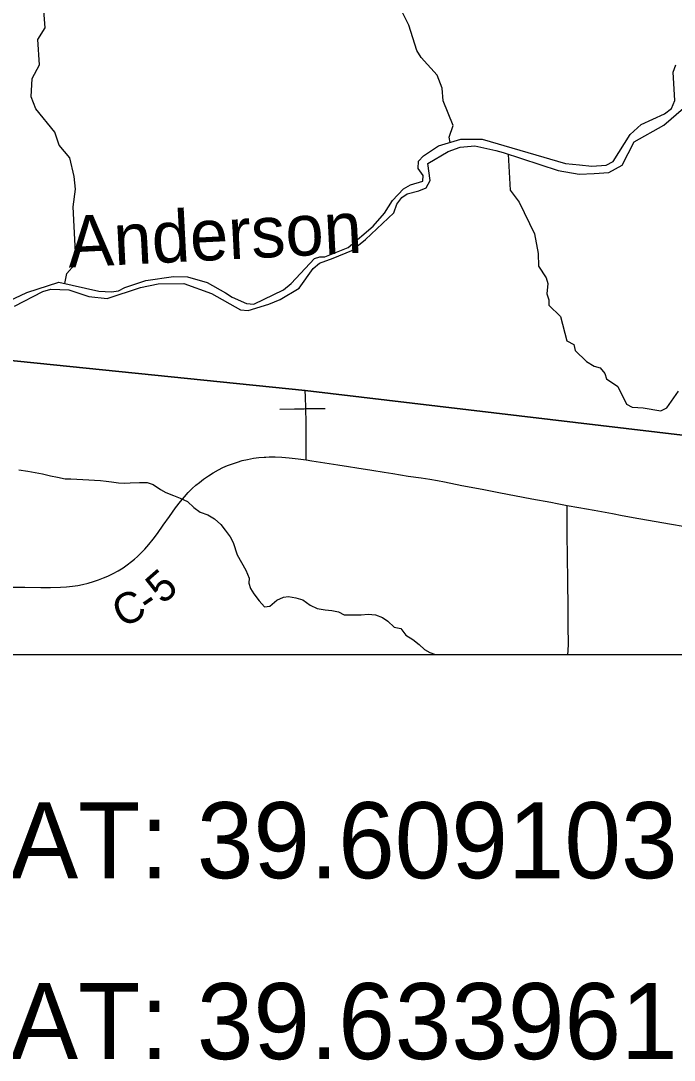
# Model space of a CAD drawing. Extents: x 0 to 34, y 0 to 22.
# Drawn here: x 11.613 to 12.815, y 13.559 to 15.473 of the extents above; entities that cross this region are included whole.
import ezdxf

# ---------------------------------------------------------------- set-up
doc = ezdxf.new("R2010")
doc.units = 0
for name, color, linetype in [('GM_X_Corporation', 7, 'Continuous'), ('GM_X_County_Road', 7, 'Continuous'), ('GM_X_County_Road_Text', 7, 'Continuous'), ('GM_X_Major_River', 7, 'Continuous'), ('GM_X_Minor_River', 7, 'Continuous'), ('GM_X_Minor_River_Text', 7, 'Continuous'), ('GM_X_Township_Road', 7, 'Continuous'), ('SH_Text', 7, 'Continuous')]:
    doc.layers.add(name, color=color, linetype=linetype)

msp = doc.modelspace()

# ---------------------------------------------------------------- linework, layer by layer
at = {"layer": 'GM_X_Corporation'}
for points in [[(16.3375, 14.3932), (16.3375, 21.1059), (9.5375, 21.1059), (9.5375, 15.0426), (9.5452, 15.0418), (9.7185, 15.0258), (10.2502, 14.9799), (10.3112, 14.9746), (10.787, 14.9212), (11.3129, 14.8754), (11.3292, 14.8742), (12.1361, 14.7923), (13.6754, 14.6095), (14.714, 14.5341), (15.778, 14.4476), (16.0263, 14.4243)], [(10.7302, 14.3059), (16.3375, 14.3059), (16.3375, 14.3932), (16.0263, 14.4243), (15.778, 14.4476), (14.714, 14.5341), (13.6754, 14.6095), (12.1361, 14.7923), (11.3292, 14.8742), (11.3129, 14.8754), (10.787, 14.9212)], [(10.7302, 14.3059), (15.7632, 14.3059), (15.778, 14.4476), (14.714, 14.5341), (13.6754, 14.6095), (12.1361, 14.7923), (11.3292, 14.8742), (11.3129, 14.8754), (10.787, 14.9212)]]:
    msp.add_lwpolyline(points, close=True, dxfattribs=at)
msp.add_lwpolyline([(9.5375, 21.1059), (9.5375, 15.0426), (9.5452, 15.0418), (9.7185, 15.0258), (10.2502, 14.9799), (10.3112, 14.9746), (10.787, 14.9212), (11.3129, 14.8754), (11.3292, 14.8742), (12.1361, 14.7923), (13.6754, 14.6095)], dxfattribs=at)
at = {"layer": 'GM_X_County_Road'}
for points in [[(11.5972, 14.4298), (11.6202, 14.4299), (11.6494, 14.4296), (11.6674, 14.4297), (11.6855, 14.4302), (11.6967, 14.4308), (11.7078, 14.432), (11.7177, 14.4334), (11.7263, 14.4351), (11.7366, 14.4375), (11.7462, 14.4402), (11.7557, 14.4434), (11.765, 14.447), (11.773, 14.4505), (11.7825, 14.4552), (11.7918, 14.4603), (11.8008, 14.4659), (11.8086, 14.4712), (11.8166, 14.4771), (11.8219, 14.4815), (11.8275, 14.4865), (11.8351, 14.4939), (11.8411, 14.5002), (11.8484, 14.5087), (11.8563, 14.5184), (11.864, 14.5289), (11.8747, 14.5442), (11.8861, 14.5604), (11.8974, 14.576), (11.9065, 14.5878), (11.9137, 14.5963), (11.9208, 14.6041), (11.9283, 14.6115), (11.9351, 14.6177), (11.9413, 14.6228), (11.9492, 14.6288), (11.9579, 14.6348), (11.9668, 14.6404), (11.9765, 14.6458), (11.9848, 14.65), (11.9933, 14.6537), (12.0025, 14.6573), (12.0113, 14.6603), (12.0202, 14.6629), (12.0298, 14.6652), (12.0408, 14.6673), (12.0506, 14.6686), (12.0604, 14.6695), (12.0637, 14.6696)], [(12.0637, 14.6696), (12.0697, 14.6699), (12.0808, 14.6698), (12.0932, 14.6693), (12.1067, 14.6683), (12.1234, 14.6664), (12.1377, 14.6643)], [(12.1377, 14.6643), (12.1485, 14.6625), (12.1644, 14.6601), (12.1964, 14.6551), (12.216, 14.652), (12.2313, 14.6495), (12.2589, 14.6451), (12.2816, 14.6415), (12.2976, 14.639), (12.3258, 14.6346), (12.3497, 14.631), (12.3657, 14.6286), (12.3797, 14.6262), (12.3925, 14.6238), (12.4248, 14.6174), (12.4621, 14.6104), (12.4925, 14.6043), (12.5535, 14.5927), (12.5884, 14.5863), (12.6, 14.5841), (12.6186, 14.5806)], [(12.6186, 14.5806), (12.6396, 14.5766), (12.6678, 14.5715), (12.702, 14.5654), (12.7197, 14.562), (12.7503, 14.5564), (12.8102, 14.546), (12.8317, 14.5423), (12.8434, 14.5405), (12.8595, 14.5387)]]:
    msp.add_lwpolyline(points, dxfattribs=at)
at = {"layer": 'GM_X_Major_River'}
for points in [[(11.5594, 14.9425), (11.6236, 14.9722), (11.6826, 14.9917), (11.7563, 14.9748), (11.7799, 14.9735), (11.7925, 14.9755), (11.804, 14.9817), (11.8431, 14.9945), (11.8938, 15.0017), (11.9196, 15.0011), (11.9555, 14.9907), (11.9897, 14.9717), (12.002, 14.9638), (12.028, 14.9522), (12.0417, 14.9511), (12.0963, 14.9776), (12.1106, 14.9887), (12.1535, 15.0348), (12.163, 15.038), (12.1725, 15.0382), (12.2151, 15.0551), (12.2613, 15.0943), (12.2823, 15.1186), (12.2966, 15.1418), (12.3172, 15.1634), (12.3299, 15.1703), (12.3529, 15.1774), (12.3535, 15.188), (12.3439, 15.2008), (12.345, 15.2141), (12.354, 15.2241), (12.3814, 15.2421), (12.4227, 15.2545), (12.4619, 15.2547), (12.6152, 15.2097), (12.6414, 15.2076), (12.6641, 15.2052), (12.69, 15.2065), (12.7031, 15.2138), (12.7346, 15.2632), (12.7548, 15.2814), (12.7975, 15.3013), (12.8106, 15.3109), (12.8167, 15.3256), (12.8137, 15.3778), (12.8185, 15.3913)], [(11.601, 14.9472), (11.6533, 14.9742), (11.6682, 14.9788), (11.7009, 14.9772), (11.7379, 14.965), (11.7716, 14.9611), (11.8333, 14.9818), (11.8658, 14.9883), (11.9129, 14.9887), (11.9634, 14.9704), (12.0171, 14.9406), (12.0311, 14.9392), (12.0694, 14.9508), (12.0901, 14.9595), (12.1252, 14.9803), (12.1507, 15.0163), (12.1624, 15.0266), (12.1877, 15.0356), (12.2218, 15.0496), (12.2474, 15.0699), (12.2991, 15.1189), (12.3048, 15.1348), (12.3138, 15.1471), (12.3238, 15.1537), (12.3456, 15.1597), (12.3587, 15.1651), (12.3662, 15.1786), (12.362, 15.2099), (12.3994, 15.2318), (12.4216, 15.2397), (12.4483, 15.2425), (12.4872, 15.2336), (12.5005, 15.2299), (12.602, 15.1971), (12.6402, 15.1901), (12.668, 15.1914), (12.6954, 15.1934), (12.7196, 15.2069), (12.7419, 15.2498), (12.7962, 15.2805), (12.8327, 15.3119)]]:
    msp.add_lwpolyline(points, dxfattribs=at)
at = {"layer": 'GM_X_Minor_River'}
for points in [[(12.4028, 15.2485), (12.401, 15.2581), (12.4086, 15.2796), (12.3899, 15.3249), (12.3881, 15.3485), (12.3791, 15.3726), (12.3495, 15.4052), (12.3414, 15.418), (12.3272, 15.4647), (12.3046, 15.5089)], [(11.6935, 14.9892), (11.6974, 15.0071), (11.7114, 15.0234), (11.7139, 15.034), (11.7091, 15.1299), (11.7132, 15.1625), (11.7111, 15.1857), (11.7027, 15.2205), (11.6835, 15.2434), (11.6756, 15.2675), (11.6401, 15.3102), (11.6319, 15.3324), (11.6337, 15.3662), (11.6468, 15.3913), (11.644, 15.4381), (11.6577, 15.4595), (11.655, 15.4915)], [(12.5099, 15.2268), (12.5135, 15.1608), (12.5301, 15.1384), (12.5584, 15.0803), (12.5653, 15.0441), (12.5659, 15.0209), (12.5795, 14.9993), (12.5827, 14.9889), (12.5807, 14.97), (12.5847, 14.9589), (12.5845, 14.949), (12.606, 14.928), (12.618, 14.8836), (12.6304, 14.8765), (12.6332, 14.8657), (12.654, 14.8455), (12.6682, 14.8368), (12.6792, 14.8339), (12.688, 14.8234), (12.6909, 14.8135), (12.7114, 14.7993), (12.7278, 14.767), (12.738, 14.7614), (12.7486, 14.7608), (12.7584, 14.7602), (12.7909, 14.7545), (12.8017, 14.7599), (12.8236, 14.791)], [(11.6093, 14.6461), (11.6256, 14.6435), (11.6388, 14.6413), (11.6524, 14.6388), (11.6675, 14.6351), (11.6804, 14.6322), (11.6944, 14.6296), (11.7046, 14.6294), (11.7156, 14.6288), (11.727, 14.6282), (11.7376, 14.6276), (11.7486, 14.627), (11.7593, 14.6264), (11.7699, 14.6251), (11.7797, 14.6237), (11.7926, 14.6223), (11.804, 14.6217), (11.8138, 14.6219), (11.8309, 14.6227), (11.8454, 14.6224), (11.8563, 14.6192), (11.8698, 14.6101), (11.8799, 14.6042), (11.8939, 14.5987), (11.9059, 14.5939), (11.9195, 14.5875), (11.9314, 14.5766), (11.943, 14.568), (11.957, 14.5632), (11.969, 14.5561), (11.9809, 14.5456), (11.9887, 14.5352), (11.9983, 14.5225), (12.0038, 14.5125), (12.0109, 14.4896), (12.019, 14.4757), (12.0271, 14.4615), (12.0329, 14.4469), (12.0323, 14.4375), (12.0355, 14.4275), (12.0418, 14.4175), (12.0514, 14.4048), (12.061, 14.394), (12.0713, 14.3953), (12.0837, 14.4064), (12.096, 14.4119), (12.1055, 14.4128), (12.1187, 14.4107), (12.1319, 14.407), (12.1454, 14.3968), (12.1582, 14.3905), (12.1729, 14.3883), (12.1855, 14.3873), (12.1976, 14.3848), (12.2077, 14.3789), (12.2267, 14.3793), (12.2392, 14.3794), (12.2518, 14.3803), (12.2654, 14.3789), (12.2782, 14.3744), (12.288, 14.3674), (12.2999, 14.3565), (12.312, 14.354), (12.3216, 14.3417), (12.334, 14.3338), (12.346, 14.3248), (12.3556, 14.3151), (12.3658, 14.31), (12.3759, 14.3059)]]:
    msp.add_lwpolyline(points, dxfattribs=at)
at = {"layer": 'GM_X_Township_Road'}
for points in [[(12.1376, 14.7586), (12.137, 14.7812), (12.1363, 14.7917)], [(12.0895, 14.7577), (12.1162, 14.7581), (12.1315, 14.7582), (12.1345, 14.7584), (12.1376, 14.7586), (12.1445, 14.7587), (12.173, 14.7588)], [(12.1377, 14.6643), (12.1377, 14.7091), (12.1378, 14.7334), (12.1376, 14.7586)], [(12.6197, 14.3059), (12.6204, 14.3131), (12.621, 14.3259), (12.6202, 14.3582), (12.6202, 14.3787), (12.6203, 14.3921), (12.62, 14.4076), (12.6197, 14.4261), (12.6199, 14.4454), (12.6189, 14.4836), (12.6186, 14.5302), (12.6182, 14.548), (12.6183, 14.5654), (12.6186, 14.5736), (12.6186, 14.5778), (12.6186, 14.5806)]]:
    msp.add_lwpolyline(points, dxfattribs=at)

# ---------------------------------------------------------------- texts
at = {"layer": 'GM_X_County_Road_Text'}
for s, rotation, p in [('5', 41.262, (11.8739, 14.397)), ('C', 25.9332, (11.7988, 14.3544)), ('-', 34.0106, (11.8484, 14.3791))]:
    msp.add_text(s, height=0.0568, rotation=rotation, dxfattribs=at).set_placement(p)
at = {"layer": 'GM_X_Minor_River_Text'}
msp.add_text('Anderson', height=0.0947, rotation=2.9102, dxfattribs=at).set_placement((11.701, 15.0183))
at = {"layer": 'SH_Text'}
for s, p in [('LAT: 39.609103', (11.4893, 13.8943)), ('LAT: 39.633961', (11.4893, 13.5613))]:
    msp.add_text(s, height=0.14, dxfattribs=at).set_placement(p)

doc.saveas('drawing.dxf')
